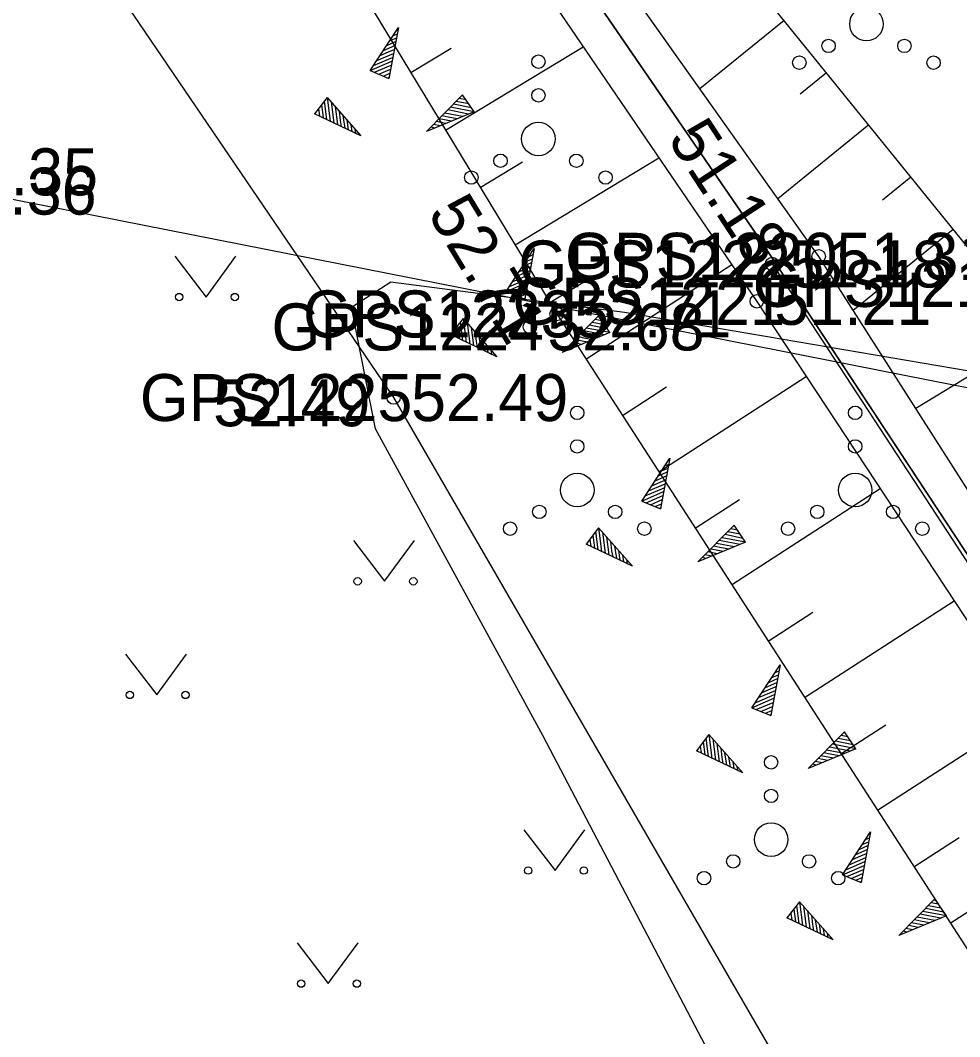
# Model space of a CAD drawing. Extents: x 551623 to 559850, y 6561220 to 6567135.
# Drawn here: x 555228.1 to 555242.09, y 6565127.12 to 6565142.25 of the extents above; entities that cross this region are included whole.
import ezdxf

# ---------------------------------------------------------------- set-up
doc = ezdxf.new("R2010")
doc.units = 0
for name, color, linetype in [('HALJASTUS', 7, 'Continuous'), ('KORGUS-EH2000', 7, 'Continuous'), ('KPOHULIIN', 7, 'Continuous'), ('MOOTKORG-EH2000', 7, 'Continuous'), ('MOOTMPUNKT', 7, 'Continuous'), ('MOOTNR', 7, 'Continuous'), ('MPKAABEL', 7, 'Continuous'), ('PIIR', 7, 'Continuous'), ('RELJEEF', 7, 'Continuous'), ('VEEKOGU', 7, 'Continuous')]:
    doc.layers.add(name, color=color, linetype=linetype)

msp = doc.modelspace()

# ---------------------------------------------------------------- linework, layer by layer
at = {"layer": 'HALJASTUS'}
for p, q in [((555230.403, 6565138.741), (555230.867, 6565138.134)), ((555230.867, 6565138.134), (555231.312, 6565138.741)), ((555233.063, 6565134.508), (555233.526, 6565133.901)), ((555233.526, 6565133.901), (555233.972, 6565134.508)), ((555229.668, 6565132.816), (555230.131, 6565132.209)), ((555230.131, 6565132.209), (555230.577, 6565132.816)), ((555235.602, 6565130.2), (555236.066, 6565129.594)), ((555236.066, 6565129.594), (555236.511, 6565130.2)), ((555232.222, 6565128.518), (555232.685, 6565127.911)), ((555232.685, 6565127.911), (555233.131, 6565128.518))]:
    msp.add_line(p, q, dxfattribs=at)
msp.add_lwpolyline([(555235.12, 6565151.155), (555232.135, 6565148.949), (555229.151, 6565146.49), (555228.521, 6565144.196), (555233.66, 6565136.637), (555246.422, 6565114.586), (555255.514, 6565098.946)], dxfattribs=at)
for centre, radius in [((555240.705, 6565142.198), 0.25), ((555240.14, 6565141.873), 0.1), ((555241.27, 6565141.873), 0.1), ((555235.818, 6565141.638), 0.1), ((555239.705, 6565141.623), 0.1), ((555241.705, 6565141.623), 0.1), ((555235.818, 6565141.138), 0.1), ((555235.818, 6565140.488), 0.25), ((555235.253, 6565140.163), 0.1), ((555236.383, 6565140.163), 0.1), ((555234.818, 6565139.913), 0.1), ((555236.818, 6565139.913), 0.1), ((555230.466, 6565138.134), 0.055), ((555231.295, 6565138.134), 0.055), ((555236.396, 6565136.41), 0.1), ((555240.537, 6565136.41), 0.1), ((555236.396, 6565135.91), 0.1), ((555240.537, 6565135.91), 0.1), ((555236.396, 6565135.26), 0.25), ((555240.537, 6565135.26), 0.25), ((555235.831, 6565134.935), 0.1), ((555236.961, 6565134.935), 0.1), ((555239.972, 6565134.935), 0.1), ((555241.102, 6565134.935), 0.1), ((555235.396, 6565134.685), 0.1), ((555237.396, 6565134.685), 0.1), ((555239.537, 6565134.685), 0.1), ((555241.537, 6565134.685), 0.1), ((555233.125, 6565133.901), 0.055), ((555233.954, 6565133.901), 0.055), ((555229.73, 6565132.209), 0.055), ((555230.559, 6565132.209), 0.055), ((555239.285, 6565131.206), 0.1), ((555239.285, 6565130.706), 0.1), ((555239.285, 6565130.056), 0.25), ((555238.72, 6565129.731), 0.1), ((555239.85, 6565129.731), 0.1), ((555235.665, 6565129.594), 0.055), ((555236.493, 6565129.594), 0.055), ((555238.285, 6565129.481), 0.1), ((555240.285, 6565129.481), 0.1), ((555232.284, 6565127.911), 0.055), ((555233.113, 6565127.911), 0.055)]:
    msp.add_circle(centre, radius, dxfattribs=at)
at = {"layer": 'KORGUS-EH2000'}
for centre in [(555239.299, 6565138.626), (555236.09, 6565137.882), (555233.66, 6565136.637)]:
    msp.add_circle(centre, 0.1, dxfattribs=at)
at = {"layer": 'KPOHULIIN'}
msp.add_lwpolyline([(555148.701, 6565153.258), (555226.644, 6565139.855), (555319.309, 6565121.586)], dxfattribs=at)
at = {"layer": 'MOOTMPUNKT'}
for centre in [(555239.993, 6565138.74), (555239.299, 6565138.626), (555239.071, 6565138.07), (555236.09, 6565137.882), (555235.691, 6565137.689), (555233.66, 6565136.637)]:
    msp.add_circle(centre, 0.1, dxfattribs=at)
at = {"layer": 'MPKAABEL'}
msp.add_lwpolyline([(555252.588, 6565101.946), (555250.157, 6565105.485), (555246.43, 6565112.048), (555243.328, 6565117.686), (555240.248, 6565123.284), (555235.885, 6565131.607), (555233.393, 6565136.173), (555233.034, 6565137.981), (555233.62, 6565138.358), (555237.1, 6565137.907), (555242.704, 6565136.954), (555245.573, 6565136.455), (555256.506, 6565134.49), (555262.887, 6565133.288), (555269.268, 6565132.087), (555280.849, 6565129.896)], dxfattribs=at)
at = {"layer": 'PIIR'}
msp.add_lwpolyline([(555288.85, 6565092.31), (555275.41, 6565088.83), (555273.15, 6565087.34), (555239.11, 6565139), (555231.12, 6565150.64), (555225.89, 6565157.13), (555173.21, 6565166.35), (555173.84, 6565168.77), (555191.64, 6565237.48), (555195.28, 6565271.63), (555195.08, 6565294.61), (555205.15, 6565297.11), (555275.38, 6565300.17), (555292.52, 6565297.57)], dxfattribs=at)
msp.add_lwpolyline([(555172.58, 6565163.93), (555173.21, 6565166.35), (555225.89, 6565157.13), (555231.12, 6565150.64), (555239.11, 6565139), (555273.15, 6565087.34), (555275.41, 6565088.83), (555288.85, 6565092.31), (555289.83, 6565088.53), (555295.15, 6565083.63), (555324.46, 6565074.96), (555339.51, 6565058.58), (555337.29, 6565046.66), (555323.9, 6565035.68), (555298.08, 6565033.06), (555286.82, 6565022.41), (555284.62, 6565010.72), (555273.43, 6565013.07), (555140.74, 6565041.04)], close=True, dxfattribs=at)
at = {"layer": 'RELJEEF'}
for p, q in [((555233.311, 6565141.505), (555233.731, 6565142.145)), ((555233.731, 6565142.145), (555233.591, 6565141.39)), ((555239.478, 6565142.25), (555238.224, 6565141.233)), ((555233.606, 6565141.955), (555233.706, 6565141.995)), ((555233.656, 6565142.03), (555233.716, 6565142.055)), ((555233.706, 6565142.105), (555233.726, 6565142.115)), ((555233.511, 6565141.805), (555233.681, 6565141.88)), ((555233.561, 6565141.88), (555233.691, 6565141.94)), ((555233.586, 6565141.785), (555233.671, 6565141.82)), ((555233.916, 6565141.475), (555234.518, 6565141.84)), ((555234.434, 6565140.62), (555236.486, 6565141.861)), ((555233.361, 6565141.58), (555233.646, 6565141.7)), ((555233.411, 6565141.655), (555233.661, 6565141.76)), ((555233.461, 6565141.73), (555233.586, 6565141.785)), ((555233.311, 6565141.505), (555233.636, 6565141.645)), ((555233.376, 6565141.48), (555233.626, 6565141.585)), ((555233.441, 6565141.45), (555233.616, 6565141.525)), ((555233.311, 6565141.505), (555233.591, 6565141.39)), ((555233.311, 6565141.505), (555233.311, 6565141.505)), ((555233.511, 6565141.425), (555233.606, 6565141.465)), ((555233.576, 6565141.4), (555233.591, 6565141.405)), ((555240.108, 6565141.473), (555239.717, 6565141.156)), ((555232.669, 6565141.104), (555232.484, 6565140.864)), ((555232.669, 6565141.104), (555233.174, 6565140.534)), ((555232.669, 6565141.104), (555232.714, 6565140.754)), ((555232.669, 6565141.104), (555232.669, 6565141.104)), ((555234.149, 6565140.599), (555234.689, 6565141.144)), ((555234.739, 6565141.069), (555234.639, 6565141.089)), ((555234.699, 6565141.129), (555234.679, 6565141.129)), ((555234.859, 6565140.894), (555234.689, 6565141.144)), ((555232.539, 6565140.934), (555232.554, 6565140.834)), ((555232.584, 6565140.994), (555232.609, 6565140.809)), ((555232.624, 6565141.049), (555232.659, 6565140.779)), ((555232.729, 6565141.039), (555232.769, 6565140.729)), ((555232.789, 6565140.969), (555232.824, 6565140.704)), ((555234.774, 6565140.859), (555234.469, 6565140.919)), ((555234.859, 6565140.894), (555234.509, 6565140.959)), ((555234.819, 6565140.949), (555234.554, 6565141.004)), ((555234.779, 6565141.009), (555234.594, 6565141.044)), ((555233.174, 6565140.534), (555232.484, 6565140.864)), ((555232.494, 6565140.879), (555232.499, 6565140.859)), ((555232.849, 6565140.904), (555232.864, 6565140.764)), ((555232.864, 6565140.764), (555232.879, 6565140.674)), ((555232.904, 6565140.834), (555232.934, 6565140.649)), ((555232.964, 6565140.769), (555232.984, 6565140.624)), ((555234.859, 6565140.894), (555234.149, 6565140.599)), ((555234.524, 6565140.754), (555234.339, 6565140.789)), ((555234.474, 6565140.814), (555234.384, 6565140.834)), ((555234.689, 6565140.824), (555234.424, 6565140.874)), ((555234.609, 6565140.789), (555234.474, 6565140.814)), ((555234.859, 6565140.894), (555234.859, 6565140.894)), ((555233.024, 6565140.699), (555233.039, 6565140.599)), ((555233.084, 6565140.634), (555233.094, 6565140.569)), ((555234.189, 6565140.614), (555234.174, 6565140.619)), ((555234.274, 6565140.649), (555234.214, 6565140.664)), ((555234.359, 6565140.684), (555234.254, 6565140.704)), ((555234.439, 6565140.719), (555234.299, 6565140.749)), ((555240.738, 6565140.696), (555239.384, 6565139.598)), ((555233.144, 6565140.564), (555233.149, 6565140.544)), ((555235.469, 6565138.909), (555237.614, 6565140.207)), ((555234.952, 6565139.764), (555235.581, 6565140.145)), ((555241.367, 6565139.919), (555240.946, 6565139.578)), ((555241.997, 6565139.142), (555240.507, 6565137.935)), ((555235.336, 6565138.215), (555235.756, 6565138.855)), ((555235.756, 6565138.855), (555235.616, 6565138.1)), ((555235.731, 6565138.815), (555235.751, 6565138.825)), ((555235.586, 6565138.59), (555235.716, 6565138.65)), ((555235.631, 6565138.665), (555235.731, 6565138.705)), ((555235.681, 6565138.74), (555235.741, 6565138.765)), ((555235.486, 6565138.44), (555235.611, 6565138.495)), ((555235.536, 6565138.515), (555235.706, 6565138.59)), ((555235.611, 6565138.495), (555235.696, 6565138.53)), ((555236.525, 6565137.21), (555238.699, 6565138.616)), ((555235.336, 6565138.215), (555235.661, 6565138.355)), ((555235.386, 6565138.29), (555235.671, 6565138.41)), ((555235.436, 6565138.365), (555235.686, 6565138.47)), ((555235.987, 6565138.053), (555236.644, 6565138.451)), ((555235.336, 6565138.215), (555235.616, 6565138.1)), ((555235.336, 6565138.215), (555235.336, 6565138.215)), ((555235.401, 6565138.19), (555235.651, 6565138.295)), ((555235.466, 6565138.16), (555235.641, 6565138.235)), ((555235.536, 6565138.135), (555235.631, 6565138.175)), ((555235.601, 6565138.11), (555235.616, 6565138.115)), ((555234.695, 6565137.814), (555234.51, 6565137.574)), ((555234.65, 6565137.759), (555234.685, 6565137.489)), ((555234.695, 6565137.814), (555235.2, 6565137.244)), ((555234.695, 6565137.814), (555234.74, 6565137.464)), ((555234.695, 6565137.814), (555234.695, 6565137.814)), ((555234.755, 6565137.749), (555234.795, 6565137.439)), ((555236.174, 6565137.309), (555236.714, 6565137.854)), ((555236.804, 6565137.719), (555236.619, 6565137.754)), ((555236.764, 6565137.779), (555236.664, 6565137.799)), ((555236.724, 6565137.839), (555236.704, 6565137.839)), ((555236.884, 6565137.604), (555236.714, 6565137.854)), ((555234.52, 6565137.589), (555234.525, 6565137.569)), ((555234.565, 6565137.644), (555234.58, 6565137.544)), ((555234.61, 6565137.704), (555234.635, 6565137.519)), ((555234.815, 6565137.679), (555234.85, 6565137.414)), ((555234.875, 6565137.614), (555234.89, 6565137.474)), ((555236.884, 6565137.604), (555236.174, 6565137.309)), ((555236.714, 6565137.534), (555236.449, 6565137.584)), ((555236.799, 6565137.569), (555236.494, 6565137.629)), ((555236.884, 6565137.604), (555236.534, 6565137.669)), ((555236.844, 6565137.659), (555236.579, 6565137.714)), ((555236.884, 6565137.604), (555236.884, 6565137.604)), ((555235.2, 6565137.244), (555234.51, 6565137.574)), ((555234.89, 6565137.474), (555234.905, 6565137.384)), ((555234.93, 6565137.544), (555234.96, 6565137.359)), ((555234.99, 6565137.479), (555235.01, 6565137.334)), ((555236.464, 6565137.429), (555236.324, 6565137.459)), ((555236.549, 6565137.464), (555236.364, 6565137.499)), ((555236.499, 6565137.524), (555236.409, 6565137.544)), ((555236.634, 6565137.499), (555236.499, 6565137.524)), ((555243.151, 6565137.514), (555241.441, 6565136.473)), ((555235.05, 6565137.409), (555235.065, 6565137.309)), ((555235.11, 6565137.344), (555235.12, 6565137.279)), ((555236.214, 6565137.324), (555236.199, 6565137.329)), ((555236.299, 6565137.359), (555236.239, 6565137.374)), ((555236.384, 6565137.394), (555236.279, 6565137.414)), ((555235.17, 6565137.274), (555235.175, 6565137.254)), ((555237.611, 6565135.531), (555239.809, 6565136.952)), ((555237.068, 6565136.371), (555237.725, 6565136.795)), ((555237.356, 6565135.097), (555237.776, 6565135.737)), ((555237.776, 6565135.737), (555237.636, 6565134.982)), ((555237.701, 6565135.622), (555237.761, 6565135.647)), ((555237.751, 6565135.697), (555237.771, 6565135.707)), ((555237.556, 6565135.397), (555237.726, 6565135.472)), ((555237.606, 6565135.472), (555237.736, 6565135.532)), ((555237.651, 6565135.547), (555237.751, 6565135.587)), ((555237.456, 6565135.247), (555237.706, 6565135.352)), ((555237.506, 6565135.322), (555237.631, 6565135.377)), ((555237.631, 6565135.377), (555237.716, 6565135.412)), ((555237.356, 6565135.097), (555237.681, 6565135.237)), ((555237.406, 6565135.172), (555237.691, 6565135.292)), ((555237.421, 6565135.072), (555237.671, 6565135.177)), ((555238.696, 6565133.851), (555240.91, 6565135.282)), ((555237.356, 6565135.097), (555237.636, 6565134.982)), ((555237.356, 6565135.097), (555237.356, 6565135.097)), ((555237.486, 6565135.042), (555237.661, 6565135.117)), ((555237.556, 6565135.017), (555237.651, 6565135.057)), ((555238.154, 6565134.691), (555238.815, 6565135.119)), ((555237.621, 6565134.992), (555237.636, 6565134.997)), ((555238.194, 6565134.191), (555238.734, 6565134.736)), ((555238.744, 6565134.721), (555238.724, 6565134.721)), ((555238.904, 6565134.486), (555238.734, 6565134.736)), ((555236.714, 6565134.696), (555236.529, 6565134.456)), ((555236.629, 6565134.586), (555236.654, 6565134.401)), ((555236.669, 6565134.641), (555236.704, 6565134.371)), ((555236.714, 6565134.696), (555237.219, 6565134.126)), ((555236.714, 6565134.696), (555236.759, 6565134.346)), ((555236.714, 6565134.696), (555236.714, 6565134.696)), ((555236.774, 6565134.631), (555236.814, 6565134.321)), ((555236.834, 6565134.561), (555236.869, 6565134.296)), ((555238.864, 6565134.541), (555238.599, 6565134.596)), ((555238.824, 6565134.601), (555238.639, 6565134.636)), ((555238.784, 6565134.661), (555238.684, 6565134.681)), ((555237.219, 6565134.126), (555236.529, 6565134.456)), ((555236.539, 6565134.471), (555236.544, 6565134.451)), ((555236.584, 6565134.526), (555236.599, 6565134.426)), ((555236.894, 6565134.496), (555236.909, 6565134.356)), ((555236.949, 6565134.426), (555236.979, 6565134.241)), ((555238.904, 6565134.486), (555238.194, 6565134.191)), ((555238.519, 6565134.406), (555238.429, 6565134.426)), ((555238.734, 6565134.416), (555238.469, 6565134.466)), ((555238.819, 6565134.451), (555238.514, 6565134.511)), ((555238.654, 6565134.381), (555238.519, 6565134.406)), ((555238.904, 6565134.486), (555238.554, 6565134.551)), ((555238.904, 6565134.486), (555238.904, 6565134.486)), ((555236.909, 6565134.356), (555236.924, 6565134.266)), ((555237.009, 6565134.361), (555237.029, 6565134.216)), ((555237.069, 6565134.291), (555237.084, 6565134.191)), ((555238.319, 6565134.241), (555238.259, 6565134.256)), ((555238.404, 6565134.276), (555238.299, 6565134.296)), ((555238.484, 6565134.311), (555238.344, 6565134.341)), ((555238.569, 6565134.346), (555238.384, 6565134.381)), ((555237.129, 6565134.226), (555237.139, 6565134.161)), ((555237.189, 6565134.156), (555237.194, 6565134.136)), ((555238.234, 6565134.206), (555238.219, 6565134.211)), ((555239.782, 6565132.172), (555242.011, 6565133.612)), ((555239.239, 6565133.011), (555239.906, 6565133.442)), ((555238.999, 6565132.019), (555239.419, 6565132.659)), ((555239.419, 6565132.659), (555239.279, 6565131.904)), ((555239.394, 6565132.619), (555239.414, 6565132.629)), ((555239.249, 6565132.394), (555239.379, 6565132.454)), ((555239.294, 6565132.469), (555239.394, 6565132.509)), ((555239.344, 6565132.544), (555239.404, 6565132.569)), ((555239.149, 6565132.244), (555239.274, 6565132.299)), ((555239.199, 6565132.319), (555239.369, 6565132.394)), ((555239.274, 6565132.299), (555239.359, 6565132.334)), ((555238.999, 6565132.019), (555239.324, 6565132.159)), ((555239.049, 6565132.094), (555239.334, 6565132.214)), ((555239.099, 6565132.169), (555239.349, 6565132.274)), ((555238.999, 6565132.019), (555239.279, 6565131.904)), ((555238.999, 6565132.019), (555238.999, 6565132.019)), ((555239.064, 6565131.994), (555239.314, 6565132.099)), ((555239.129, 6565131.964), (555239.304, 6565132.039)), ((555239.199, 6565131.939), (555239.294, 6565131.979)), ((555239.264, 6565131.914), (555239.279, 6565131.919)), ((555240.868, 6565130.492), (555243.112, 6565131.943)), ((555240.325, 6565131.332), (555240.996, 6565131.766)), ((555238.357, 6565131.619), (555238.172, 6565131.379)), ((555238.312, 6565131.564), (555238.347, 6565131.294)), ((555238.357, 6565131.619), (555238.862, 6565131.049)), ((555238.357, 6565131.619), (555238.402, 6565131.269)), ((555238.357, 6565131.619), (555238.357, 6565131.619)), ((555238.417, 6565131.554), (555238.457, 6565131.244)), ((555239.837, 6565131.114), (555240.377, 6565131.659)), ((555240.467, 6565131.524), (555240.282, 6565131.559)), ((555240.427, 6565131.584), (555240.327, 6565131.604)), ((555240.387, 6565131.644), (555240.367, 6565131.644)), ((555240.547, 6565131.409), (555240.377, 6565131.659)), ((555238.862, 6565131.049), (555238.172, 6565131.379)), ((555238.182, 6565131.394), (555238.187, 6565131.374)), ((555238.227, 6565131.449), (555238.242, 6565131.349)), ((555238.272, 6565131.509), (555238.297, 6565131.324)), ((555238.477, 6565131.484), (555238.512, 6565131.219)), ((555238.537, 6565131.419), (555238.552, 6565131.279)), ((555240.547, 6565131.409), (555239.837, 6565131.114)), ((555240.377, 6565131.339), (555240.112, 6565131.389)), ((555240.462, 6565131.374), (555240.157, 6565131.434)), ((555240.547, 6565131.409), (555240.197, 6565131.474)), ((555240.507, 6565131.464), (555240.242, 6565131.519)), ((555240.547, 6565131.409), (555240.547, 6565131.409)), ((555238.552, 6565131.279), (555238.567, 6565131.189)), ((555238.592, 6565131.349), (555238.622, 6565131.164)), ((555238.652, 6565131.284), (555238.672, 6565131.139)), ((555240.127, 6565131.234), (555239.987, 6565131.264)), ((555240.212, 6565131.269), (555240.027, 6565131.304)), ((555240.162, 6565131.329), (555240.072, 6565131.349)), ((555240.297, 6565131.304), (555240.162, 6565131.329)), ((555238.712, 6565131.214), (555238.727, 6565131.114)), ((555238.772, 6565131.149), (555238.782, 6565131.084)), ((555238.832, 6565131.079), (555238.837, 6565131.059)), ((555239.877, 6565131.129), (555239.862, 6565131.134)), ((555239.962, 6565131.164), (555239.902, 6565131.179)), ((555240.047, 6565131.199), (555239.942, 6565131.219)), ((555240.347, 6565129.532), (555240.767, 6565130.172)), ((555240.767, 6565130.172), (555240.627, 6565129.417)), ((555241.954, 6565128.812), (555244.214, 6565130.273)), ((555240.642, 6565129.982), (555240.742, 6565130.022)), ((555240.692, 6565130.057), (555240.752, 6565130.082)), ((555240.742, 6565130.132), (555240.762, 6565130.142)), ((555241.411, 6565129.652), (555242.087, 6565130.089)), ((555240.547, 6565129.832), (555240.717, 6565129.907)), ((555240.597, 6565129.907), (555240.727, 6565129.967)), ((555240.397, 6565129.607), (555240.682, 6565129.727)), ((555240.447, 6565129.682), (555240.697, 6565129.787)), ((555240.497, 6565129.757), (555240.622, 6565129.812)), ((555240.622, 6565129.812), (555240.707, 6565129.847)), ((555240.347, 6565129.532), (555240.672, 6565129.672)), ((555240.412, 6565129.507), (555240.662, 6565129.612)), ((555240.347, 6565129.532), (555240.627, 6565129.417)), ((555240.347, 6565129.532), (555240.347, 6565129.532)), ((555240.477, 6565129.477), (555240.652, 6565129.552)), ((555240.547, 6565129.452), (555240.642, 6565129.492)), ((555240.612, 6565129.427), (555240.627, 6565129.432)), ((555239.706, 6565129.131), (555239.521, 6565128.891)), ((555239.706, 6565129.131), (555240.211, 6565128.561)), ((555239.706, 6565129.131), (555239.751, 6565128.781)), ((555239.706, 6565129.131), (555239.706, 6565129.131)), ((555241.185, 6565128.626), (555241.725, 6565129.171)), ((555241.775, 6565129.096), (555241.675, 6565129.116)), ((555241.735, 6565129.156), (555241.715, 6565129.156)), ((555241.895, 6565128.921), (555241.725, 6565129.171)), ((555239.576, 6565128.961), (555239.591, 6565128.861)), ((555239.621, 6565129.021), (555239.646, 6565128.836)), ((555239.661, 6565129.076), (555239.696, 6565128.806)), ((555239.766, 6565129.066), (555239.806, 6565128.756)), ((555239.826, 6565128.996), (555239.861, 6565128.731)), ((555241.895, 6565128.921), (555241.545, 6565128.986)), ((555241.855, 6565128.976), (555241.59, 6565129.031)), ((555241.815, 6565129.036), (555241.63, 6565129.071)), ((555240.211, 6565128.561), (555239.521, 6565128.891)), ((555239.531, 6565128.906), (555239.536, 6565128.886)), ((555239.886, 6565128.931), (555239.901, 6565128.791)), ((555239.941, 6565128.861), (555239.971, 6565128.676)), ((555241.895, 6565128.921), (555241.185, 6565128.626)), ((555241.56, 6565128.781), (555241.375, 6565128.816)), ((555241.51, 6565128.841), (555241.42, 6565128.861)), ((555241.725, 6565128.851), (555241.46, 6565128.901)), ((555241.81, 6565128.886), (555241.505, 6565128.946)), ((555241.645, 6565128.816), (555241.51, 6565128.841)), ((555241.895, 6565128.921), (555241.895, 6565128.921)), ((555239.901, 6565128.791), (555239.916, 6565128.701)), ((555240.001, 6565128.796), (555240.021, 6565128.651)), ((555240.061, 6565128.726), (555240.076, 6565128.626)), ((555240.121, 6565128.661), (555240.131, 6565128.596)), ((555241.31, 6565128.676), (555241.25, 6565128.691)), ((555241.395, 6565128.711), (555241.29, 6565128.731)), ((555241.475, 6565128.746), (555241.335, 6565128.776)), ((555240.181, 6565128.591), (555240.186, 6565128.571)), ((555241.225, 6565128.641), (555241.21, 6565128.646))]:
    msp.add_line(p, q, dxfattribs=at)
msp.add_lwpolyline([(555267.243, 6565100.718), (555264.574, 6565104.451), (555253.061, 6565121.25), (555242.65, 6565138.338), (555234.145, 6565148.829), (555233.386, 6565148.636), (555231.367, 6565148.23), (555230.85, 6565146.543), (555236.09, 6565137.882), (555248.799, 6565118.225), (555259.289, 6565103.411), (555261.934, 6565099.868)], dxfattribs=at)
at = {"layer": 'VEEKOGU'}
for points in [[(555265.45, 6565099.986), (555262.604, 6565103.817), (555251.937, 6565120.038), (555239.993, 6565138.74), (555233.721, 6565147.576), (555233.071, 6565146.869), (555239.071, 6565138.07), (555251.323, 6565119.495), (555261.764, 6565103.47), (555264.187, 6565099.861)], [(555239.299, 6565138.626), (555251.662, 6565119.733), (555262.176, 6565103.668)]]:
    msp.add_lwpolyline(points, dxfattribs=at)

# ---------------------------------------------------------------- texts
at = {"layer": 'KORGUS-EH2000'}
for s, rotation, p in [(' 51.18', 303.1992, (555237.587, 6565140.705)), (' 52.71', 301.1781, (555234.021, 6565139.605))]:
    msp.add_text(s, height=0.7, rotation=rotation, dxfattribs=at).set_placement(p)
msp.add_text(' 52.49', height=0.7, dxfattribs=at).set_placement((555230.711, 6565136.21))
at = {"layer": 'MOOTKORG-EH2000'}
for s, p in [(' 52.35', (555226.654, 6565139.648)), (' 52.36', (555226.633, 6565139.361)), (' 51.31', (555239.993, 6565138.39)), (' 51.18', (555239.299, 6565138.276)), (' 51.21', (555239.071, 6565137.72)), (' 52.71', (555236.09, 6565137.532)), (' 52.68', (555235.691, 6565137.339)), (' 52.49', (555233.66, 6565136.287))]:
    msp.add_text(s, height=0.7, dxfattribs=at).set_placement(p)
at = {"layer": 'MOOTNR'}
for s, p in [('GPS1220 ', (555236.213, 6565138.39)), ('GPS1222 ', (555235.519, 6565138.276)), ('GPS1219 ', (555239.01, 6565137.987)), ('GPS1221 ', (555235.431, 6565137.72)), ('GPS1223 ', (555232.311, 6565137.532)), ('GPS1224 ', (555231.841, 6565137.339)), ('GPS1225 ', (555229.88, 6565136.287))]:
    msp.add_text(s, height=0.7, dxfattribs=at).set_placement(p)

doc.saveas('drawing.dxf')
